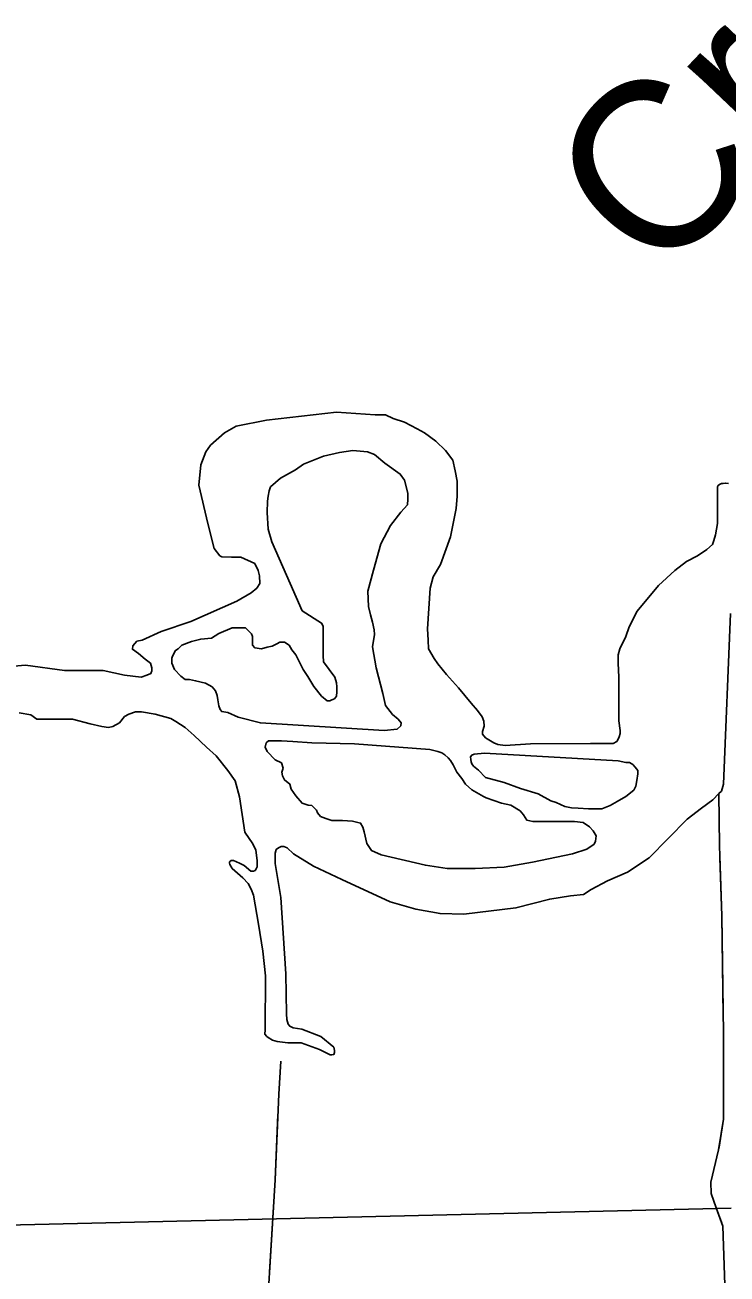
# Model space of a CAD drawing. Extents: x 1084508 to 1142749, y 1057638 to 1093403.
# Drawn here: x 1114355 to 1114907, y 1059089 to 1060072 of the extents above; entities that cross this region are included whole.
import ezdxf

# ---------------------------------------------------------------- set-up
doc = ezdxf.new("R2010")
doc.units = 0
for name, color, linetype in [('Level 35', 7, 'Continuous'), ('Level 43', 7, 'Continuous'), ('Level 5', 7, 'Continuous')]:
    doc.layers.add(name, color=color, linetype=linetype)

msp = doc.modelspace()

# ---------------------------------------------------------------- linework, layer by layer
at = {"layer": 'Level 35'}
for points in [[(1114686.1, 1059560.88), (1114679.23, 1059569.38), (1114676.4, 1059573.42), (1114671.95, 1059581.1), (1114671.55, 1059587.98), (1114671.14, 1059596.87), (1114673.16, 1059628.82), (1114675.59, 1059637.71), (1114681.25, 1059647.42), (1114689.33, 1059669.25), (1114693.78, 1059691.49), (1114694.58, 1059701.2), (1114694.58, 1059712.93), (1114692.97, 1059721.01), (1114690.95, 1059729.5), (1114685.29, 1059737.19), (1114677.61, 1059744.47), (1114668.72, 1059750.94), (1114663.06, 1059754.17), (1114652.95, 1059759.43), (1114644.06, 1059762.26), (1114638, 1059765.09), (1114629.91, 1059765.09), (1114599.6, 1059767.11), (1114544.63, 1059761.04), (1114520.78, 1059756.19), (1114511.48, 1059750.94), (1114500.57, 1059741.23), (1114496.93, 1059735.97), (1114492.89, 1059725.86), (1114491.27, 1059709.69), (1114498.55, 1059679.77), (1114503.4, 1059659.95), (1114507.85, 1059654.29), (1114509.46, 1059653.48), (1114517.14, 1059653.08), (1114519.57, 1059653.08), (1114524.42, 1059653.08), (1114535.33, 1059648.23), (1114538.16, 1059642.57), (1114538.97, 1059638.52), (1114539.37, 1059632.46), (1114536.95, 1059628.82), (1114532.5, 1059625.18), (1114521.18, 1059618.71), (1114485.21, 1059602.53), (1114461.77, 1059594.85), (1114446.81, 1059587.98), (1114442.77, 1059587.17), (1114439.54, 1059583.53), (1114439.13, 1059580.7), (1114443.98, 1059577.46)], [(1114637.19, 1059516.81), (1114647.29, 1059518.02), (1114650.12, 1059520.45), (1114650.53, 1059522.87), (1114648.1, 1059525.7), (1114643.66, 1059529.34), (1114638, 1059536.62), (1114635.98, 1059545.92), (1114630.72, 1059566.14), (1114627.89, 1059582.72), (1114629.51, 1059592.42), (1114629.1, 1059596.06), (1114627.89, 1059602.13), (1114626.28, 1059607.79), (1114624.66, 1059614.26), (1114624.25, 1059626.39), (1114628.7, 1059642.97), (1114634.36, 1059663.59), (1114642.04, 1059678.15), (1114650.12, 1059688.66), (1114655.38, 1059694.32), (1114655.78, 1059698.77), (1114655.78, 1059703.62), (1114652.95, 1059713.73), (1114649.72, 1059718.59), (1114637.59, 1059727.08), (1114629.51, 1059733.95), (1114623.85, 1059735.97), (1114612.53, 1059737.19), (1114602.02, 1059735.57), (1114589.49, 1059732.74), (1114573.73, 1059726.27), (1114567.26, 1059721.82), (1114555.54, 1059715.35), (1114547.86, 1059708.48), (1114546.65, 1059705.24), (1114545.84, 1059701.2), (1114545.44, 1059697.16), (1114545.03, 1059688.26), (1114545.84, 1059675.32), (1114548.67, 1059665.21), (1114563.22, 1059632.46), (1114572.52, 1059611.03), (1114587.88, 1059601.32), (1114589.09, 1059598.89), (1114589.09, 1059595.26), (1114589.09, 1059588.38), (1114589.09, 1059575.85), (1114589.49, 1059570.99), (1114598.39, 1059558.86)], [(1114907.7, 1059711), (1114905.37, 1059711.51), (1114903.66, 1059711.21), (1114902.14, 1059711.11), (1114900.62, 1059710.4), (1114899.71, 1059709.59), (1114899.21, 1059708.48), (1114899.11, 1059704.64), (1114899.11, 1059679.77), (1114897.49, 1059670.87), (1114896.28, 1059666.42), (1114895.07, 1059663.19), (1114890.62, 1059659.14), (1114883.34, 1059654.29), (1114874.86, 1059649.84), (1114865.56, 1059642.57), (1114852.63, 1059630.84), (1114836.05, 1059610.62), (1114829.59, 1059598.49), (1114827.16, 1059590.81), (1114822.31, 1059581.1), (1114821.1, 1059576.25), (1114821.1, 1059569.78), (1114821.5, 1059558.86), (1114821.5, 1059524.49), (1114822.72, 1059516.81), (1114822.72, 1059514.38), (1114821.91, 1059511.96), (1114821.1, 1059509.93), (1114819.89, 1059508.32), (1114817.06, 1059506.7), (1114810.99, 1059506.7), (1114799.27, 1059506.7), (1114751.98, 1059506.29), (1114732.18, 1059505.08), (1114726.52, 1059505.89), (1114723.28, 1059507.1), (1114716.82, 1059511.15), (1114714.39, 1059513.98), (1114714.39, 1059516), (1114715.61, 1059520.37), (1114715.44, 1059524.12), (1114713.99, 1059527.73), (1114710.35, 1059532.58), (1114705.5, 1059538.24), (1114695.39, 1059550.37), (1114686.1, 1059560.88)], [(1114909.22, 1059608.79), (1114903.86, 1059474.59), (1114902.28, 1059469.22), (1114900.07, 1059467.32), (1114895.33, 1059462.27), (1114886.5, 1059455.64), (1114875.13, 1059447.11), (1114845.46, 1059416.8), (1114828.42, 1059405.43), (1114812.64, 1059398.49), (1114799.7, 1059391.85), (1114793.7, 1059387.75), (1114783.6, 1059386.8), (1114767.19, 1059384.28), (1114740.67, 1059377.33), (1114699.64, 1059372.28), (1114681.02, 1059372.91), (1114662.08, 1059376.38), (1114641.88, 1059382.07), (1114603.69, 1059399.75), (1114581.59, 1059410.17), (1114565.81, 1059419.96), (1114560.75, 1059424.53), (1114558.11, 1059425.59), (1114556, 1059425.59), (1114553.89, 1059424.53), (1114552.31, 1059423.21), (1114551.52, 1059420.31), (1114551.52, 1059412.12), (1114555.74, 1059385.46), (1114559.7, 1059325.53), (1114560.22, 1059294.12), (1114560.49, 1059289.63), (1114561.54, 1059285.94), (1114562.86, 1059284.35), (1114565.5, 1059283.03), (1114572.36, 1059281.98), (1114587.4, 1059276.17), (1114597.43, 1059267.72), (1114597.96, 1059265.08), (1114597.96, 1059263.5), (1114597.43, 1059261.91), (1114595.85, 1059261.65), (1114594.53, 1059261.65), (1114586.35, 1059265.87), (1114571.83, 1059271.15), (1114568.14, 1059271.15)], [(1114598.39, 1059558.86), (1114599.6, 1059554.41), (1114600, 1059551.18), (1114600, 1059547.14), (1114599.6, 1059543.9), (1114597.98, 1059541.88), (1114595.96, 1059541.07), (1114594.34, 1059540.26), (1114592.32, 1059540.26), (1114587.88, 1059543.9), (1114581.81, 1059551.58), (1114576.96, 1059559.27), (1114573.33, 1059564.93), (1114570.9, 1059570.18), (1114567.67, 1059576.25), (1114564.43, 1059580.29), (1114562.41, 1059583.93), (1114558.77, 1059586.36), (1114555.14, 1059586.36), (1114552.71, 1059585.15), (1114549.07, 1059583.12), (1114545.03, 1059582.32), (1114540.59, 1059581.1), (1114535.33, 1059581.91), (1114533.71, 1059583.93), (1114533.71, 1059588.38), (1114533.71, 1059590.81), (1114532.91, 1059592.83), (1114528.06, 1059597.68), (1114523.21, 1059597.68), (1114517.55, 1059597.68), (1114507.04, 1059593.23), (1114501.38, 1059589.59), (1114492.89, 1059588.79), (1114485.61, 1059586.76), (1114477.94, 1059583.93), (1114475.11, 1059581.1), (1114473.08, 1059579.89), (1114470.66, 1059575.44), (1114470.26, 1059573.82), (1114470.26, 1059569.78), (1114472.28, 1059564.93), (1114477.13, 1059559.67), (1114480.76, 1059556.84), (1114484, 1059556.84), (1114488.85, 1059556.03), (1114496.53, 1059554.01), (1114501.78, 1059551.18), (1114504.61, 1059547.94), (1114505.82, 1059544.31), (1114506.23, 1059541.07), (1114507.04, 1059536.22)], [(1114443.98, 1059577.46), (1114449.24, 1059573.01), (1114453.28, 1059569.78), (1114454.49, 1059566.14), (1114454.49, 1059563.71), (1114453.68, 1059561.69), (1114450.45, 1059560.48), (1114446, 1059558.86), (1114433.07, 1059560.48), (1114416.09, 1059564.12), (1114385.78, 1059564.12), (1114355.06, 1059568.16)], [(1114355.06, 1059568.16), (1114336.82, 1059566.69)], [(1114568.14, 1059271.15), (1114561.28, 1059271.15), (1114553.1, 1059272.21), (1114549.4, 1059273.27), (1114545.97, 1059275.38), (1114544.92, 1059276.17), (1114543.34, 1059278.02), (1114543.6, 1059281.45), (1114543.86, 1059323.95), (1114541.75, 1059343.22), (1114538.32, 1059364.61), (1114534.36, 1059387.31), (1114532.52, 1059392.06), (1114530.14, 1059396.55), (1114525.92, 1059401.04), (1114521.7, 1059404.73), (1114517.48, 1059408.43), (1114515.85, 1059411.45), (1114515.56, 1059412.6), (1114515.56, 1059413.46), (1114516.86, 1059414.61), (1114518.58, 1059414.61), (1114523.33, 1059412.6), (1114526.92, 1059410.73), (1114532.39, 1059406.27), (1114533.82, 1059406.13), (1114534.4, 1059406.13), (1114535.55, 1059406.7), (1114536.41, 1059408), (1114537.13, 1059409.72), (1114537.13, 1059414.61), (1114536.12, 1059422.81), (1114533.97, 1059427.7), (1114527.5, 1059436.91), (1114523.33, 1059464.67), (1114519.88, 1059477.33), (1114514.12, 1059485.39), (1114504.92, 1059496.89), (1114497.44, 1059503.8), (1114487.67, 1059513.01), (1114480.77, 1059519.33), (1114473.29, 1059523.94), (1114469.26, 1059526.24), (1114457.18, 1059529.69), (1114446.26, 1059531.42), (1114441.66, 1059531.42), (1114436.48, 1059529.69), (1114433.03, 1059527.97), (1114429, 1059522.79), (1114423.83, 1059519.91), (1114420.37, 1059519.33), (1114415.2, 1059519.91)], [(1114507.04, 1059536.22), (1114508.25, 1059533.39), (1114509.46, 1059531.77), (1114514.31, 1059530.96), (1114522.4, 1059527.32), (1114539.78, 1059522.87), (1114637.19, 1059516.81)], [(1114415.2, 1059519.91), (1114406, 1059522.21), (1114392.19, 1059525.66), (1114377.81, 1059525.66), (1114369.76, 1059525.66), (1114364.01, 1059525.66), (1114359.41, 1059529.12), (1114350.21, 1059530.84)], [(1114673.08, 1059502.04), (1114613.75, 1059506.29), (1114580.2, 1059507.1), (1114565.24, 1059508.32), (1114556.35, 1059508.72), (1114550.29, 1059508.72), (1114546.24, 1059508.72), (1114544.22, 1059507.1), (1114543.41, 1059503.87), (1114545.03, 1059500.23), (1114551.5, 1059493.76), (1114556.35, 1059491.33), (1114557.56, 1059487.29), (1114556.75, 1059484.05), (1114557.16, 1059481.22), (1114558.77, 1059477.99), (1114562.82, 1059474.75), (1114564.03, 1059470.71), (1114567.67, 1059465.45), (1114572.52, 1059459.79), (1114577.37, 1059458.18), (1114580.2, 1059457.77), (1114583.83, 1059454.13), (1114584.64, 1059452.11), (1114587.07, 1059449.28), (1114591.11, 1059447.66), (1114595.96, 1059446.04), (1114604.45, 1059446.04), (1114612.13, 1059445.64), (1114618.6, 1059444.02), (1114620.21, 1059440.79), (1114621.42, 1059437.15), (1114623.45, 1059427.85), (1114627.08, 1059422.59), (1114634.76, 1059418.95), (1114669.52, 1059410.86), (1114686.5, 1059408.44), (1114708.73, 1059408.44), (1114731.37, 1059409.25), (1114753.6, 1059413.29), (1114785.12, 1059419.76), (1114796.44, 1059423.4), (1114802.1, 1059427.44), (1114803.31, 1059429.87), (1114803.72, 1059433.91), (1114801.29, 1059437.96), (1114798.46, 1059441.19), (1114793.61, 1059444.43), (1114786.74, 1059445.24), (1114781.49, 1059445.24), (1114775.83, 1059445.24), (1114764.51, 1059445.24), (1114757.64, 1059445.24), (1114754, 1059445.24), (1114749.15, 1059446.45), (1114746.73, 1059450.49), (1114743.9, 1059453.73), (1114736.62, 1059458.18), (1114729.35, 1059459.79), (1114717.22, 1059463.84), (1114715.2, 1059465.05), (1114705.9, 1059470.31), (1114701.05, 1059474.75), (1114698.22, 1059479.2), (1114694.18, 1059484.05), (1114691.41, 1059489.76), (1114689.33, 1059493.35), (1114687.31, 1059495.38), (1114684.88, 1059497.8), (1114682.46, 1059499.42), (1114679.22, 1059500.42), (1114673.08, 1059502.04)]]:
    msp.add_lwpolyline(points, dxfattribs=at)
msp.add_lwpolyline([(1114821.1, 1059492.95), (1114716.01, 1059499.02), (1114707.92, 1059498.21), (1114705.9, 1059497.4), (1114704.96, 1059496.07), (1114705.09, 1059494.16), (1114705.38, 1059492.23), (1114705.9, 1059490.52), (1114707.26, 1059488.82), (1114711.16, 1059485.67), (1114716.82, 1059480.01), (1114731.37, 1059475.97), (1114744.3, 1059471.11), (1114758.04, 1059467.07), (1114768.15, 1059461.41), (1114772.19, 1059460.2), (1114779.06, 1059456.96), (1114784.32, 1059456.15), (1114789.57, 1059455.75), (1114797.65, 1059455.34), (1114808.16, 1059455.34), (1114814.63, 1059457.77), (1114820.29, 1059461.01), (1114827.16, 1059465.05), (1114833.22, 1059469.9), (1114834.84, 1059473.14), (1114835.65, 1059477.58), (1114836.46, 1059482.84), (1114836.46, 1059485.27), (1114834.44, 1059488.1), (1114832.42, 1059490.12), (1114829.99, 1059491.74), (1114827.16, 1059491.74)], close=True, dxfattribs=at)
at = {"layer": 'Level 43'}
for points in [[(1114906.04, 1059049.89), (1114903.18, 1059127.07), (1114898.18, 1059141.36), (1114894.25, 1059152.79), (1114893.89, 1059161.73), (1114899.96, 1059187.09), (1114903.89, 1059211.03), (1114903.89, 1059231.4), (1114903.89, 1059278.57), (1114902.47, 1059371.11), (1114900.68, 1059426.13), (1114900.07, 1059467.32)], [(1114900.2, 1059458.23), (1114900.07, 1059467.32)], [(1114903.68, 1059292.54), (1114902.47, 1059371.11), (1114900.98, 1059416.8)], [(1114911.12, 1058648.43), (1114894.43, 1058676.07), (1114840.88, 1058749.23), (1114787.91, 1058824.11), (1114771.21, 1058843.11), (1114733.79, 1058869.03), (1114616.34, 1058950.82), (1114558.76, 1058997.48), (1114547.82, 1059009.58), (1114546.09, 1059015.34), (1114544.37, 1059021.67), (1114544.37, 1059026.86), (1114546.09, 1059077.54), (1114551.27, 1059163.37), (1114554.15, 1059230.76), (1114555.88, 1059256.68)], [(1114555.85, 1059256.25), (1114555.88, 1059256.68)], [(1114900.32, 1059189.25), (1114903.89, 1059211.03), (1114903.89, 1059231.4), (1114903.89, 1059251.11)], [(1114546.89, 1059090.77), (1114551.27, 1059163.37), (1114553.48, 1059214.89)], [(1114902.42, 1059129.23), (1114898.18, 1059141.36), (1114894.25, 1059152.79), (1114893.89, 1059161.73), (1114899.96, 1059187.09), (1114900.32, 1059189.25)]]:
    msp.add_lwpolyline(points, dxfattribs=at)
at = {"layer": 'Level 5'}
msp.add_lwpolyline([(1113580.35, 1059109.88), (1114909.78, 1059141.03)], dxfattribs=at)

# ---------------------------------------------------------------- texts
at = {"layer": 'Level 35'}
msp.add_text('Cr.', height=132.584, rotation=46.44701, dxfattribs=at).set_placement((1114852.75, 1059867.52))

doc.saveas('drawing.dxf')
